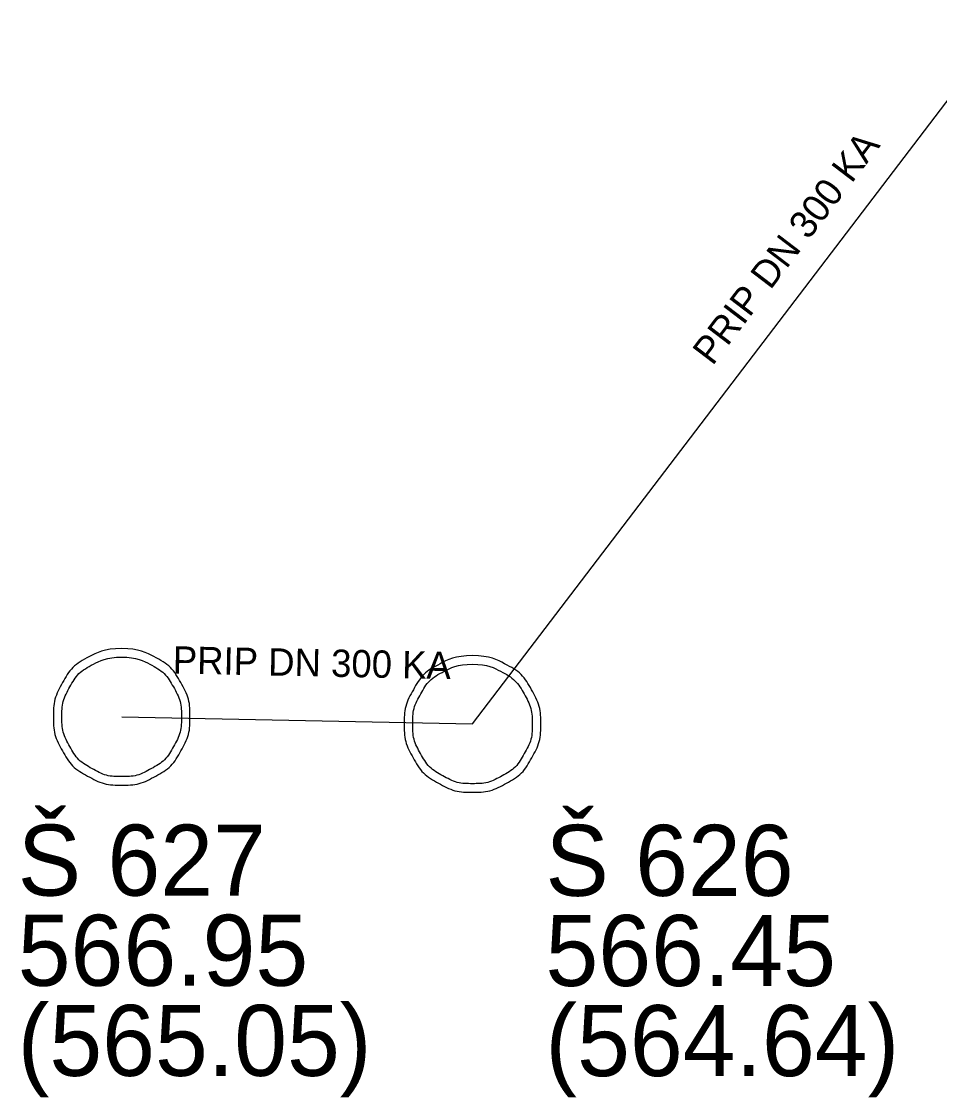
# Model space of a CAD drawing. Extents: x -643575 to -638952, y -1116425 to -1110194.
# Drawn here: x -642035.13 to -642018.33, y -1114472.19 to -1114452.49 of the extents above; entities that cross this region are included whole.
import ezdxf

# ---------------------------------------------------------------- set-up
doc = ezdxf.new("R2010")
doc.units = 0
for name, color, linetype in [('Default', 7, 'Continuous'), ('K Označení šachty', 7, 'Continuous'), ('K Popis přípojky', 7, 'Continuous'), ('K Přípojka', 7, 'Continuous')]:
    doc.layers.add(name, color=color, linetype=linetype)

msp = doc.modelspace()

# ---------------------------------------------------------------- linework, layer by layer
at = {"layer": 'Default'}
for points in [[(-642033.301, -1114463.97), (-642032.986, -1114463.97), (-642032.687, -1114464.131), (-642032.388, -1114464.292), (-642032.219, -1114464.593), (-642032.05, -1114464.894), (-642032.05, -1114465.221), (-642032.05, -1114465.546), (-642032.215, -1114465.843), (-642032.38, -1114466.14), (-642032.677, -1114466.305), (-642032.975, -1114466.47), (-642033.301, -1114466.47), (-642033.625, -1114466.47), (-642033.923, -1114466.305), (-642034.22, -1114466.14), (-642034.385, -1114465.843), (-642034.55, -1114465.546), (-642034.55, -1114465.221), (-642034.55, -1114464.894), (-642034.382, -1114464.593), (-642034.214, -1114464.292), (-642033.916, -1114464.131), (-642033.617, -1114463.97), (-642033.301, -1114463.97)], [(-642033.3, -1114464.126), (-642033.577, -1114464.126), (-642033.839, -1114464.267), (-642034.101, -1114464.408), (-642034.247, -1114464.671), (-642034.394, -1114464.933), (-642034.394, -1114465.22), (-642034.394, -1114465.504), (-642034.249, -1114465.764), (-642034.104, -1114466.024), (-642033.844, -1114466.169), (-642033.583, -1114466.314), (-642033.3, -1114466.314), (-642033.017, -1114466.314), (-642032.756, -1114466.169), (-642032.496, -1114466.024), (-642032.351, -1114465.764), (-642032.206, -1114465.504), (-642032.206, -1114465.22), (-642032.206, -1114464.933), (-642032.355, -1114464.671), (-642032.503, -1114464.408), (-642032.764, -1114464.267), (-642033.025, -1114464.126), (-642033.3, -1114464.126)], [(-642026.881, -1114464.1), (-642026.566, -1114464.1), (-642026.267, -1114464.261), (-642025.968, -1114464.422), (-642025.799, -1114464.723), (-642025.63, -1114465.024), (-642025.63, -1114465.351), (-642025.63, -1114465.676), (-642025.795, -1114465.973), (-642025.96, -1114466.27), (-642026.257, -1114466.435), (-642026.555, -1114466.6), (-642026.881, -1114466.6), (-642027.205, -1114466.6), (-642027.503, -1114466.435), (-642027.8, -1114466.27), (-642027.965, -1114465.973), (-642028.13, -1114465.676), (-642028.13, -1114465.351), (-642028.13, -1114465.024), (-642027.962, -1114464.723), (-642027.794, -1114464.422), (-642027.496, -1114464.261), (-642027.197, -1114464.1), (-642026.881, -1114464.1)], [(-642026.88, -1114464.256), (-642027.157, -1114464.256), (-642027.419, -1114464.397), (-642027.681, -1114464.538), (-642027.827, -1114464.801), (-642027.974, -1114465.063), (-642027.974, -1114465.35), (-642027.974, -1114465.634), (-642027.829, -1114465.894), (-642027.684, -1114466.154), (-642027.424, -1114466.299), (-642027.163, -1114466.444), (-642026.88, -1114466.444), (-642026.597, -1114466.444), (-642026.336, -1114466.299), (-642026.076, -1114466.154), (-642025.931, -1114465.894), (-642025.786, -1114465.634), (-642025.786, -1114465.35), (-642025.786, -1114465.063), (-642025.935, -1114464.801), (-642026.083, -1114464.538), (-642026.344, -1114464.397), (-642026.605, -1114464.256), (-642026.88, -1114464.256)]]:
    msp.add_open_spline(points, degree=3, dxfattribs=at)
at = {"layer": 'K Přípojka'}
msp.add_lwpolyline([(-642033.3, -1114465.22), (-642026.88, -1114465.35), (-642017.08, -1114452.49)], dxfattribs=at)

# ---------------------------------------------------------------- texts
at = {"layer": 'K Označení šachty'}
for s, p in [('Š 627', (-642035.203, -1114468.494)), ('Š 626', (-642025.544, -1114468.498)), ('566.95', (-642035.203, -1114470.144)), ('566.45', (-642025.544, -1114470.148)), ('(565.05)', (-642035.203, -1114471.794)), ('(564.64)', (-642025.544, -1114471.798))]:
    msp.add_text(s, height=1.3, dxfattribs=at).set_placement(p)
at = {"layer": 'K Popis přípojky'}
for rotation, p in [(52.6907, (-642022.487, -1114458.807)), (358.84, (-642032.369, -1114464.427))]:
    msp.add_text('PRIP DN 300 KA', height=0.5, rotation=rotation, dxfattribs=at).set_placement(p)

doc.saveas('drawing.dxf')
